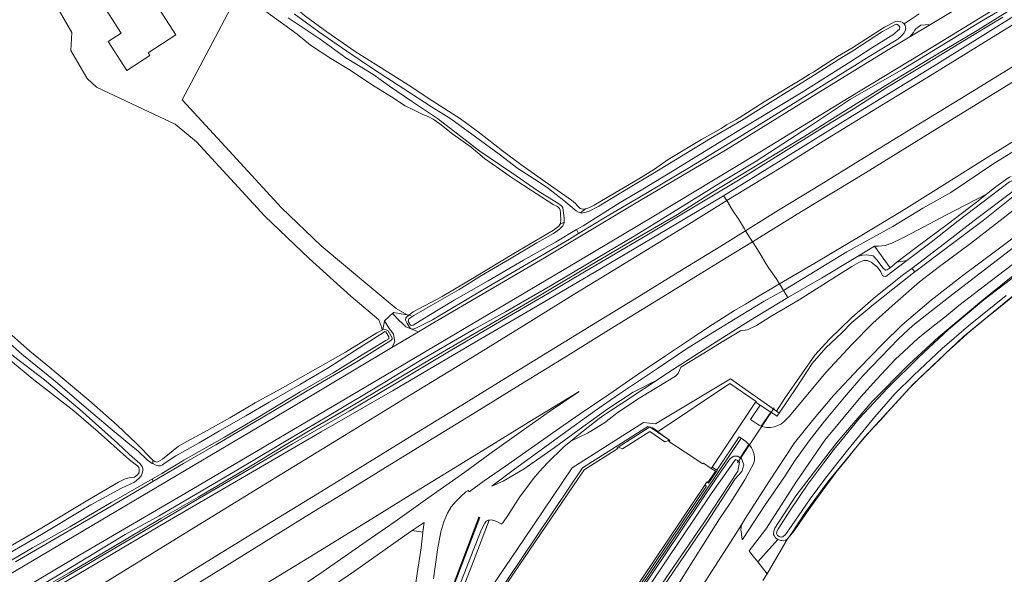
# Model space of a CAD drawing. Header units: metres. Extents: x 89888 to 94270, y 464165 to 468904.
# Tile 293 of 369: x 92368 to 92655, y 468259 to 468421. Entities that reach past the tile are written whole.
import ezdxf

# ---------------------------------------------------------------- set-up
doc = ezdxf.new("R2010")
doc.units = ezdxf.units.M
for name, color, linetype, lineweight in [('B_BEBOUWINGSGRENS_0', 251, 'CONTINUOUS', 13), ('B_LUIFEL_1', 251, 'CONTINUOUS', 13), ('G_GRENS_ALGEMEEN_0', 251, 'CONTINUOUS', 13), ('Q_GELUIDSSCHERM_LIJN_0', 251, 'CONTINUOUS', 13), ('T_CULTUURGRENS_0', 251, 'CONTINUOUS', 13), ('T_HEK_0', 251, 'CONTINUOUS', 13), ('T_HEK_LIJN_0', 251, 'CONTINUOUS', 13), ('T_WALBESCHERMING_0', 251, 'CONTINUOUS', 13), ('V_WEGGRENS_0', 251, 'CONTINUOUS', 13), ('W_DUIKER_0', 251, 'CONTINUOUS', 13), ('W_WATERGRENS_0', 251, 'CONTINUOUS', 13)]:
    doc.layers.add(name, color=color, linetype=linetype, lineweight=lineweight)

msp = doc.modelspace()

# ---------------------------------------------------------------- linework, layer by layer
at = {"layer": 'B_BEBOUWINGSGRENS_0'}
msp.add_line((92567.54, 468285.27), (92538.1, 468241.43), dxfattribs=at)
for points in [[(92390.07, 468452.62), (92379.12, 468445.38), (92397.27, 468417.17), (92393.48, 468414.74), (92398.93, 468406.24), (92405.66, 468410.57)], [(92405.66, 468410.57), (92405.12, 468411.42), (92413.19, 468416.6), (92390.07, 468452.62)], [(92542.28, 468296.36), (92543.52, 468295.83), (92551.51, 468300.88), (92555.93, 468297.91), (92557.21, 468298.36)], [(92557.21, 468298.36), (92557.32, 468298.24), (92557.1, 468298.03), (92561.87, 468294.87), (92566.97, 468291.46), (92567.15, 468291.7), (92569.46, 468290.15)], [(92503.98, 468239.22), (92500.65, 468241.46), (92502.37, 468245.08), (92502.09, 468245.26), (92532.33, 468289.73), (92542.17, 468295.93), (92542, 468296.18), (92542.28, 468296.36)], [(92569.46, 468290.15), (92570.65, 468289.36), (92568.42, 468286.04)], [(92568.42, 468286.04), (92568.16, 468286.2), (92567.54, 468285.27)]]:
    msp.add_lwpolyline(points, dxfattribs=at)
at = {"layer": 'B_LUIFEL_1'}
for p, q in [((92551.47, 468302.21), (92542.28, 468296.36)), ((92557.21, 468298.36), (92551.58, 468302.19))]:
    msp.add_line(p, q, dxfattribs=at)
msp.add_lwpolyline([(92551.58, 468302.19), (92551.51, 468302.24), (92551.47, 468302.21)], dxfattribs=at)
at = {"layer": 'G_GRENS_ALGEMEEN_0'}
for p, q in [((92473.38, 468330.46), (92473.65, 468330.59)), ((92551.58, 468302.19), (92551.47, 468302.21))]:
    msp.add_line(p, q, dxfattribs=at)
for points in [[(92551.47, 468302.21), (92550.91, 468302.35), (92531.87, 468290.27), (92501.21, 468244.65), (92499.93, 468241.26), (92501.47, 468240.19)], [(92553.99, 468300.88), (92552.28, 468302.02), (92551.58, 468302.19)]]:
    msp.add_lwpolyline(points, dxfattribs=at)
at = {"layer": 'Q_GELUIDSSCHERM_LIJN_0'}
msp.add_lwpolyline([(92489.64, 468218.85), (92487.63, 468238.54), (92501.74, 468275.79)], dxfattribs=at)
at = {"layer": 'T_CULTUURGRENS_0'}
for p, q in [((92532.72, 468365.83), (92531.26, 468364.7)), ((92526.48, 468361.98), (92525.35, 468361.39)), ((92530.15, 468359.82), (92530.69, 468358.65)), ((92612.15, 468351.98), (92617.11, 468354.95)), ((92617.11, 468354.95), (92621.6, 468348.65)), ((92621.6, 468348.65), (92623.56, 468350.36)), ((92626.47, 468350.75), (92623.56, 468350.36)), ((92628.82, 468347.52), (92627.94, 468348.51)), ((92590.5, 468342.09), (92591.77, 468339.96)), ((92586.81, 468306.56), (92583.73, 468308.55)), ((92588.44, 468306.79), (92589.22, 468306.22)), ((92577.87, 468293.25), (92580.43, 468297.07)), ((92406.51, 468292.5), (92406.46, 468291.52)), ((92406.37, 468287.1), (92406.51, 468286.3))]:
    msp.add_line(p, q, dxfattribs=at)
for points in [[(92371.34, 468482.64), (92374.98, 468479.76), (92381.39, 468474.56), (92386.66, 468469.96), (92394.93, 468462.95), (92402.03, 468457.02), (92411.14, 468450.21), (92420.27, 468444.01), (92428.73, 468437.87), (92436.21, 468432.69), (92444.38, 468427.22), (92447.33, 468425.16), (92450.8, 468422.33), (92457.26, 468417.48), (92465.56, 468411.79), (92474.96, 468405.85), (92481.05, 468402.08), (92487.92, 468397.44)], [(92503.32, 468380.52), (92499.42, 468383.84), (92494.08, 468387.65), (92490.22, 468390.71), (92488.27, 468392.04), (92486.87, 468392.78), (92485.25, 468393.44), (92482.54, 468394.75), (92480.15, 468395.96), (92476.1, 468398.58), (92471.09, 468401.62), (92463.62, 468406.58), (92458.43, 468409.72), (92452.48, 468413.67), (92448.62, 468416.82), (92442.59, 468421.26), (92438.42, 468424.24), (92436.56, 468425.7), (92435.22, 468426.84), (92433.69, 468427.76), (92432, 468429.04), (92431.77, 468429.38)], [(92774.44, 468426.82), (92765.37, 468420.59), (92749.55, 468409.23), (92739.07, 468401.43), (92728.63, 468393.76), (92726.35, 468392.63), (92721.77, 468390.32), (92719.93, 468389.09), (92716.62, 468386.53), (92705.15, 468377.35), (92697.74, 468371.57), (92687.8, 468363.57), (92681.74, 468359.44), (92675.01, 468354.01), (92666.64, 468347.83), (92657.15, 468340.18), (92642.9, 468328.52), (92628.35, 468314.74), (92614.14, 468299.27), (92612.01, 468296.62)], [(92532.72, 468365.83), (92533.7, 468366.12), (92535.31, 468366.97), (92544.96, 468372.68), (92548.32, 468374.63), (92552.85, 468377.48), (92556.86, 468380.29), (92566.6, 468386.1), (92572.29, 468389.32), (92573.91, 468390.34), (92575.35, 468391.19), (92576.65, 468391.86), (92577.63, 468392.46), (92584.87, 468397.14), (92595.91, 468403.75), (92597.97, 468405.07), (92598.65, 468405.5), (92599.23, 468405.79), (92600.8, 468406.81), (92606.28, 468410.3), (92610.46, 468412.8), (92620, 468418.86), (92623.25, 468420.55), (92623.89, 468420.63), (92624.52, 468420.53), (92625.24, 468420.29), (92625.73, 468419.87)], [(92487.92, 468397.44), (92496.23, 468392.15), (92501.78, 468388.03), (92508.5, 468382.82), (92513.88, 468378.84), (92522.52, 468372.7), (92528.62, 468368.36), (92529.84, 468367.44), (92530.61, 468366.54), (92531.22, 468365.95), (92531.79, 468365.76), (92532.72, 468365.83)], [(92525.35, 468361.39), (92525.51, 468362.36), (92525.47, 468364.66), (92525.4, 468365.5), (92525.15, 468365.95), (92524.54, 468366.58), (92523.32, 468367.14), (92516.66, 468371.43), (92512.52, 468374.1), (92510.44, 468375.52), (92507.75, 468377.45), (92503.32, 468380.52)], [(92649.72, 468370.13), (92652.11, 468371.99), (92655.68, 468374.63), (92656.45, 468375.11), (92656.92, 468375.32)], [(92649.72, 468370.13), (92637.87, 468364.01), (92630.04, 468359.8), (92625.35, 468357.41), (92622.14, 468355.88), (92620.17, 468355.22), (92618.27, 468354.97), (92617.11, 468354.95)], [(92623.56, 468350.36), (92629.28, 468354.55), (92638.3, 468361.28), (92646.8, 468367.86), (92649.72, 468370.13)], [(92481.22, 468334.84), (92482.48, 468335.81), (92490.94, 468340.26), (92500.22, 468345.8), (92511.8, 468352.84), (92523.37, 468359.62), (92524.99, 468360.86), (92525.35, 468361.39)], [(92336.52, 468352.86), (92345.02, 468345.7), (92348.32, 468342.93), (92357.75, 468335.33), (92360.23, 468333.41), (92363.05, 468331.09), (92367.87, 468326.78), (92370.65, 468324.37)], [(92612.15, 468351.98), (92613.6, 468352.4), (92614.81, 468352.44), (92616.73, 468352.13), (92617.9, 468350.89), (92619.49, 468348.65), (92620.29, 468348.01), (92620.76, 468348.05), (92621.6, 468348.65)], [(92591.77, 468339.96), (92601.58, 468345.66), (92612.15, 468351.98)], [(92363.77, 468266.79), (92374.13, 468272.84), (92387.54, 468280.85), (92396.46, 468286.14), (92398.43, 468287.07), (92399.99, 468287.47), (92401.18, 468287.62), (92402.04, 468288.22), (92402.49, 468288.92), (92402.52, 468289.94), (92402.44, 468290.38), (92402.09, 468290.74), (92399.7, 468292.61), (92390.55, 468300.83), (92383.48, 468306.91), (92371.3, 468316.35), (92364.96, 468321.58), (92363.35, 468322.81), (92361.62, 468324.27), (92358.62, 468326.85), (92347.11, 468336.32), (92340.01, 468343.34), (92333.01, 468348.58)], [(92553.76, 468315.96), (92556.82, 468317.98), (92569.78, 468326.36), (92580.43, 468333.06), (92591.77, 468339.96)], [(92406.51, 468292.5), (92407.08, 468292.18), (92407.7, 468291.95), (92407.92, 468292.03), (92409.31, 468292.79), (92413.99, 468296.58), (92416.42, 468298.03), (92421.43, 468300.71), (92428.92, 468304.92), (92436.31, 468309.22), (92443.62, 468313.21), (92454.01, 468319.13), (92462.71, 468324.02), (92471.86, 468329.7), (92473.38, 468330.46)], [(92370.65, 468324.37), (92375.25, 468320.55), (92387.84, 468310.05), (92396.08, 468302.78), (92401.71, 468297.39), (92406.51, 468292.5)], [(92612.01, 468296.62), (92609.9, 468293.99), (92603.49, 468286.22), (92596.97, 468277.39), (92592.43, 468270.55), (92591.7, 468269.59)], [(92527.49, 468220.11), (92527.71, 468222.36), (92538.13, 468238.44), (92555.96, 468264.99), (92570.84, 468287.22), (92574.99, 468293), (92576.07, 468293.66), (92577.23, 468293.67), (92577.87, 468293.25)], [(92577.87, 468293.25), (92578.23, 468293.01), (92578.91, 468291.2), (92578.38, 468289.25), (92576.41, 468287.06), (92568.23, 468274.46), (92545.49, 468241.03), (92530.1, 468219.31), (92528.35, 468219.46), (92527.49, 468220.11)], [(92591.7, 468269.59), (92591.08, 468269.21), (92590.45, 468269), (92590.05, 468269.06), (92589.79, 468269.1), (92588.91, 468269.39)]]:
    msp.add_lwpolyline(points, dxfattribs=at)
at = {"layer": 'T_HEK_0'}
for p, q in [((92569.71, 468290.53), (92582.4, 468309.49)), ((92569.46, 468290.15), (92569.71, 468290.53))]:
    msp.add_line(p, q, dxfattribs=at)
for points in [[(92582.4, 468309.49), (92582.5, 468309.63), (92574.85, 468314.93), (92553.99, 468300.88)], [(92553.99, 468300.88), (92553.86, 468300.79), (92557.21, 468298.36)]]:
    msp.add_lwpolyline(points, dxfattribs=at)
at = {"layer": 'T_HEK_LIJN_0'}
for p, q in [((92476.77, 468335.67), (92474.11, 468333.16)), ((92480.7, 468334.98), (92476.77, 468335.67)), ((92474.11, 468333.16), (92473.65, 468330.59)), ((92480.7, 468334.98), (92481.22, 468334.84)), ((92481.22, 468334.84), (92481.87, 468334.67)), ((92585.72, 468259.41), (92591.7, 468269.59))]:
    msp.add_line(p, q, dxfattribs=at)
for points in [[(92419.2, 468385.44), (92413.04, 468390.57), (92402.04, 468395.74), (92390.08, 468401.38), (92387.31, 468403.92), (92382.56, 468412.12), (92382.85, 468417.3), (92369.95, 468439.84), (92367.99, 468443.1), (92368.31, 468447.02), (92369.61, 468450.8), (92387.89, 468463.7)], [(92431.77, 468429.38), (92415.06, 468397.67), (92428.73, 468382.84), (92444.05, 468366.16), (92455.66, 468355.12), (92477.49, 468336.83), (92480.7, 468334.98)], [(92612.01, 468296.62), (92614.81, 468299.9), (92616.97, 468302.23), (92618.99, 468304.43), (92621.07, 468306.72), (92627.31, 468313.53), (92629.4, 468315.65), (92631.7, 468317.86), (92636.11, 468322), (92638.31, 468324.11), (92640.88, 468326.53), (92644.23, 468329.46), (92649.92, 468334.22), (92652.17, 468336.03), (92658.55, 468341.13), (92666.35, 468347.08), (92682.64, 468359.39), (92700.55, 468373.25), (92719.99, 468387.44), (92726, 468391.07), (92734.6, 468397.14), (92738.25, 468399.82), (92755.21, 468412.34), (92772.93, 468424.72)], [(92473.38, 468330.46), (92473.36, 468331.13), (92472.49, 468333.48), (92464.23, 468340.42), (92452.09, 468351.41), (92439.2, 468363.73), (92419.2, 468385.44)], [(92591.7, 468269.59), (92593.61, 468271.87), (92597.89, 468278.19), (92601.53, 468283.09), (92605.12, 468288.01), (92606.29, 468289.55), (92608.98, 468292.79), (92612.01, 468296.62)]]:
    msp.add_lwpolyline(points, dxfattribs=at)
at = {"layer": 'T_WALBESCHERMING_0'}
msp.add_line((92575.03, 468316.3), (92586.56, 468308.22), dxfattribs=at)
for points in [[(92514.9, 468269.66), (92528.85, 468290.33), (92549.63, 468303.49), (92553.14, 468303.16), (92575.03, 468316.3)], [(92497.99, 468237.57), (92497.77, 468240.72), (92501.63, 468250), (92514.9, 468269.66)]]:
    msp.add_lwpolyline(points, dxfattribs=at)
at = {"layer": 'V_WEGGRENS_0'}
for p, q in [((92630.08, 468422.73), (92625.73, 468419.87)), ((92627.4, 468416.06), (92633.37, 468419.66)), ((92573.96, 468368.27), (92572.99, 468369.66)), ((92579.41, 468359.5), (92581.46, 468356.24)), ((92589.33, 468343.99), (92590.5, 468342.09)), ((92476.26, 468325.46), (92483.99, 468330.01)), ((92480.34, 468331.42), (92483.99, 468330.01)), ((92447.44, 468308.16), (92476.26, 468325.46)), ((92583.73, 468308.55), (92582.4, 468309.49)), ((92586.81, 468306.56), (92584.04, 468302.44)), ((92569.71, 468290.53), (92571.04, 468289.65)), ((92482.17, 468271.97), (92485.26, 468271.53)), ((92583.03, 468262.84), (92588.91, 468269.39)), ((92585.72, 468259.41), (92583.03, 468262.84)), ((92584.46, 468257.44), (92585.72, 468259.41))]:
    msp.add_line(p, q, dxfattribs=at)
for points in [[(92573.96, 468368.27), (92589.8, 468377.97), (92602.13, 468385.62), (92617.93, 468395.33), (92633.94, 468405.11), (92653.71, 468417.29), (92670.8, 468427.82), (92686.87, 468437.69), (92699.72, 468445.59), (92710.88, 468452.47), (92730.31, 468464.45), (92746.59, 468474.56), (92760.1, 468482.86), (92781.76, 468496.11), (92798.3, 468506.23), (92806.6, 468511.34), (92815.11, 468516.57)], [(92814.53, 468517.47), (92798.54, 468508.2), (92783.28, 468498.86), (92765.93, 468488.24), (92749.67, 468478.26), (92733.92, 468468.51), (92716.82, 468458.1), (92697.41, 468446.33), (92683.02, 468437.54), (92662.44, 468425), (92647.9, 468415.92), (92632.41, 468406.35), (92610.64, 468392.99)], [(92633.37, 468419.66), (92657.26, 468434.04), (92678.12, 468447.08), (92699.34, 468460.03), (92717.58, 468471.32), (92736.09, 468482.61), (92757.19, 468495.58), (92764.44, 468500), (92779.29, 468509.07), (92791.21, 468516.4)], [(92820.76, 468507.8), (92810.09, 468501.13), (92796.72, 468492.98), (92779.85, 468482.63), (92762.95, 468472.3), (92746.27, 468462.08), (92731.12, 468452.75), (92715.8, 468443.34), (92701.23, 468434.37), (92686.42, 468425.27), (92671.13, 468415.89), (92656.04, 468406.55), (92641.93, 468397.85), (92628.25, 468389.5), (92614.18, 468380.86), (92599.67, 468371.95), (92589.06, 468365.44), (92579.41, 468359.5)], [(92581.46, 468356.24), (92595.74, 468365.1), (92614.42, 468376.41), (92635.4, 468389.32), (92659.87, 468404.41), (92681.36, 468417.62), (92702.25, 468430.43), (92727.87, 468446.1), (92745.79, 468457.09), (92761.81, 468467.05), (92777.38, 468476.63), (92796.88, 468488.62), (92810.67, 468497.14), (92822.7, 468504.63)], [(92775.68, 468500), (92760.72, 468490.82), (92740.39, 468478.3), (92716.87, 468463.9), (92693.15, 468449.46), (92668.51, 468434.38), (92634.08, 468413.13), (92609.66, 468398.35), (92581.88, 468381.38), (92552.71, 468363.74), (92530.79, 468350.67), (92478.38, 468319.7)], [(92830.88, 468492.03), (92815.8, 468482.74), (92802.9, 468474.84), (92786.33, 468464.67), (92772.16, 468455.9), (92754.37, 468445.05), (92735.77, 468433.6), (92713.91, 468420.14), (92693.29, 468407.48), (92671.03, 468393.84), (92650.47, 468381.11), (92634.24, 468370.97), (92624.9, 468365.08), (92613.84, 468358.44), (92599.66, 468350.06), (92589.33, 468343.99)], [(92590.5, 468342.09), (92599.77, 468347.68), (92608.98, 468353.36), (92622.38, 468360.7), (92631.14, 468366.04), (92639.35, 468370.67), (92651.91, 468379.15), (92663.27, 468386.15), (92678.24, 468395.75), (92692.57, 468404.92), (92706.93, 468413.77), (92722.32, 468423.18), (92736.4, 468431.86), (92751.65, 468441.41), (92765.07, 468449.62), (92779.72, 468458.71), (92791.07, 468465.45), (92803.38, 468473.08), (92814.55, 468480.25), (92825.15, 468486.83), (92831.6, 468490.79)], [(92363.93, 468250.18), (92378.63, 468258.74), (92387.02, 468263.95), (92398.42, 468270.82), (92408.32, 468276.34), (92422.22, 468284.48), (92432.22, 468290.32), (92446.84, 468299.1), (92458.45, 468305.83), (92474.15, 468315.25), (92485.01, 468321.91), (92500.25, 468330.81), (92509.43, 468335.78), (92523.2, 468343.83), (92533.37, 468349.8), (92546.92, 468357.94), (92557.37, 468364.34), (92573.03, 468374.03), (92582.5, 468379.75), (92598.12, 468389.92), (92610.07, 468397.88), (92625.52, 468406.72), (92648.77, 468420.91), (92661.97, 468428.75)], [(92578.57, 468269.37), (92580.44, 468272.21), (92584.98, 468279.22), (92590.81, 468287.67), (92593.75, 468292.27), (92598.04, 468298.18), (92602.47, 468303.96), (92608.32, 468310.94), (92613.71, 468317.15), (92618.79, 468322.54), (92624.09, 468327.91), (92628.28, 468331.81), (92638.66, 468340.05), (92654.2, 468351.97), (92662.4, 468358.28), (92678.09, 468370.47), (92719.11, 468401.76), (92730.57, 468410.16), (92733.95, 468412.69), (92737.34, 468415.21), (92740.75, 468417.71), (92744.17, 468420.19), (92747.6, 468422.66)], [(92753.3, 468422.37), (92749.92, 468419.97), (92746.55, 468417.55), (92743.19, 468415.11), (92739.85, 468412.66), (92736.52, 468410.19), (92733.2, 468407.7), (92720.9, 468398.44), (92680.03, 468367.2), (92664.45, 468355.05), (92661.81, 468353.05), (92650.86, 468344.7), (92641.7, 468337.66), (92637.55, 468334.22), (92634.69, 468332.03), (92629.74, 468328.01), (92623.07, 468321.88), (92617.66, 468316.08), (92613.13, 468311.04), (92602.61, 468298.34), (92594.28, 468286.29), (92585.36, 468272.36), (92580.55, 468266.04)], [(92625.73, 468419.87), (92625.99, 468419.37), (92626.2, 468418.55), (92626.15, 468418.14), (92625.72, 468417.2), (92625.07, 468416.44), (92623.87, 468415.38), (92615.52, 468410.3), (92611.3, 468407.71), (92592.67, 468396.14), (92579.82, 468388.11), (92563.08, 468377.93), (92550.33, 468370.34), (92539.03, 468363.73), (92530.69, 468358.65)], [(92627.4, 468416.06), (92628.44, 468417.32), (92628.78, 468417.9), (92629.14, 468418.38), (92630.62, 468419.49), (92631.92, 468419.56), (92633.37, 468419.66)], [(92483.99, 468330.01), (92487.68, 468332.18), (92520.81, 468351.58), (92548.52, 468368.19), (92573.57, 468383.03), (92597.59, 468397.91), (92620.06, 468411.64), (92627.4, 468416.06)], [(92724.52, 468408.63), (92676.58, 468372.44), (92661.46, 468360.36), (92653.15, 468354.14), (92642.42, 468346.11), (92633.6, 468339.22), (92625.17, 468331.98), (92619.51, 468326.5), (92612.64, 468319.42), (92605.12, 468311.38), (92598.96, 468304.14), (92593.76, 468297.57), (92586.22, 468286.23), (92579.47, 468275.66), (92578.24, 468273.71)], [(92610.64, 468392.99), (92589.1, 468379.55), (92572.99, 468369.66)], [(92658.76, 468374.36), (92659.69, 468373.07), (92659.85, 468372.39), (92659.79, 468371.71), (92659.6, 468371.22), (92659, 468370.64), (92648.83, 468362.47), (92638.25, 468354.58), (92628.82, 468347.52)], [(92572.99, 468369.66), (92559.15, 468361.4), (92537.4, 468348.57), (92520.38, 468338.54), (92501.05, 468327.3), (92476.4, 468312.81), (92455.65, 468300.82), (92434.39, 468288.49), (92410.2, 468274.35), (92387.06, 468260.63), (92362.93, 468246.4), (92339.81, 468232.89), (92333.62, 468229.19)], [(92337.53, 468222.82), (92356.78, 468234.8), (92377.11, 468247.34), (92395.43, 468258.55), (92417.23, 468271.98), (92437.65, 468284.52), (92462.45, 468299.75), (92481.4, 468311.42), (92499.73, 468322.56), (92514.8, 468331.88), (92529.16, 468340.78), (92543.04, 468349.29), (92562.88, 468361.42), (92573.96, 468368.27)], [(92579.41, 468359.5), (92579.13, 468360.03), (92577.45, 468362.78), (92575.65, 468365.5), (92573.96, 468368.27)], [(92592.21, 468305.25), (92602.95, 468318.21), (92610.48, 468326.29), (92616.63, 468332.5), (92623.06, 468338.33), (92630.19, 468344.55), (92636.06, 468349.02), (92645.05, 468355.76), (92652.36, 468361.37), (92661.03, 468368.16)], [(92579.41, 468359.5), (92572.2, 468355.01), (92560.3, 468347.73), (92547, 468339.54), (92535.12, 468332.23), (92522.27, 468324.34), (92509.44, 468316.47), (92496.67, 468308.62), (92483.48, 468300.49), (92468.43, 468291.28), (92454.53, 468282.72), (92439.07, 468273.24), (92425.65, 468265), (92408.83, 468254.65), (92392.46, 468244.56), (92375.75, 468234.26), (92359.55, 468224.29), (92342.93, 468214.01)], [(92530.69, 468358.65), (92528.04, 468357.03), (92513.29, 468348.39), (92502.8, 468342.21), (92488.09, 468333.51), (92483.26, 468331.06), (92482.5, 468330.81), (92482.01, 468330.82), (92481.62, 468331.09), (92480.68, 468332.4), (92480.21, 468333.38), (92480.32, 468334.04), (92480.63, 468334.39), (92481.22, 468334.84)], [(92345.13, 468210.67), (92353.26, 468215.8), (92364.09, 468222.44), (92375.24, 468229.29), (92387.15, 468236.59), (92398.46, 468243.58), (92413.59, 468252.83), (92427.59, 468261.54), (92440.96, 468269.78), (92453.01, 468277.25), (92463.39, 468283.62), (92475.67, 468291.18), (92486.74, 468297.98), (92499.77, 468305.93), (92513.74, 468314.59), (92527.61, 468323.12), (92541.03, 468331.4), (92554.06, 468339.41), (92566.22, 468346.89), (92573.75, 468351.54), (92581.46, 468356.24)], [(92589.33, 468343.99), (92588.38, 468345.56), (92586.28, 468348.6), (92585.39, 468349.96), (92583.7, 468352.77), (92582, 468355.55), (92581.46, 468356.24)], [(92588.91, 468269.39), (92588.22, 468269.89), (92587.79, 468270.52), (92587.65, 468270.88), (92587.62, 468270.97), (92587.73, 468271.8), (92587.97, 468272.68), (92594.11, 468282.1), (92600.5, 468290.54), (92606.15, 468297.76), (92616.37, 468309.66), (92627.21, 468320.55), (92635.75, 468328.4), (92648.95, 468339.53), (92659.35, 468347.85)], [(92628.82, 468347.52), (92628.04, 468346.94), (92616.82, 468337.95), (92610.45, 468332.7), (92607.54, 468329.74), (92602.89, 468325.33), (92598.89, 468320.77), (92594.35, 468313.75), (92589.22, 468306.22)], [(92589.33, 468343.99), (92587.42, 468342.86), (92583.42, 468340.47), (92579.43, 468338.08), (92576.24, 468336.21), (92572.72, 468334.01), (92568.78, 468331.44), (92564.23, 468328.43), (92556.08, 468322.97), (92547.86, 468317.45), (92539.57, 468311.74), (92531.21, 468306.1), (92525.17, 468301.86), (92516.95, 468296.12), (92509.36, 468290.82), (92503.22, 468286.49), (92498.76, 468283.31), (92498.49, 468283.66), (92497.87, 468283.26), (92496.42, 468282.02), (92495.01, 468280.61), (92493.53, 468278.9), (92492.44, 468277.08), (92491.43, 468274.51), (92490.5, 468271.63), (92489.6, 468266.35), (92488.39, 468257.88)], [(92505.38, 468284.91), (92512.05, 468289.88), (92518.71, 468294.8), (92525.89, 468300.02), (92535.4, 468306.82), (92542.66, 468311.9), (92553.75, 468319.32), (92562.2, 468325.06), (92569.95, 468329.82), (92578.15, 468334.87), (92584.9, 468338.97), (92590.5, 468342.09)], [(92476.77, 468335.67), (92476.63, 468335.12), (92478.04, 468333.6), (92479.6, 468332.12), (92480.34, 468331.42)], [(92476.26, 468325.46), (92477.11, 468327.06), (92476.69, 468329.27), (92475.33, 468331.18), (92474.11, 468333.16)], [(92473.65, 468330.59), (92474.23, 468330.62), (92474.58, 468330.61), (92475.15, 468330.24), (92476.34, 468328.22), (92476.29, 468327.83), (92475.97, 468327.43), (92465.87, 468321.16), (92452.06, 468313.02), (92440.94, 468306.41), (92424.84, 468297), (92415.48, 468291.59), (92406.51, 468286.3)], [(92478.38, 468319.7), (92416.21, 468282.96), (92386.07, 468265.42), (92354.43, 468246.67), (92284.92, 468205.72), (92283.29, 468206.72), (92275.34, 468202.37), (92271.47, 468200.4), (92262.52, 468196.25), (92254.93, 468193.22), (92244.83, 468189.36), (92234.94, 468186.2), (92231.44, 468185.3), (92217.69, 468182.23), (92199.68, 468178.76), (92193.75, 468177.54), (92186.56, 468175.73), (92180.71, 468173.66)], [(92553.76, 468315.96), (92546.65, 468312.41), (92539.24, 468307.55), (92531.93, 468302.26), (92523.59, 468296.17), (92514.84, 468290.04), (92508.77, 468286.4), (92505.38, 468284.91)], [(92528.42, 468298.06), (92530.79, 468300.05), (92536.71, 468304.66), (92538.12, 468305.66), (92538.93, 468306.23), (92545.12, 468310.26), (92545.78, 468310.7), (92553.76, 468315.96)], [(92445.32, 468252.62), (92456.21, 468260.03), (92468.73, 468268.77), (92477.2, 468274.66), (92486.7, 468281.44), (92497.52, 468289.08), (92504.87, 468294.34), (92513.93, 468300.88), (92522.29, 468306.69), (92530.86, 468312.54), (92515.98, 468303.48), (92504.02, 468296.11), (92492.98, 468289.36), (92481.67, 468282.42), (92469.13, 468274.63), (92452.18, 468264.23), (92437.03, 468254.95)], [(92178.39, 468178.36), (92180.44, 468178.65), (92186.04, 468180.51), (92200.37, 468183.3), (92215.44, 468185.95), (92229.74, 468188.86), (92240.09, 468191.71), (92255.34, 468197.74), (92265.67, 468202.47), (92277.47, 468208.26), (92287.9, 468214.11), (92310.2, 468227.22), (92351.76, 468251.58), (92447.44, 468308.16)], [(92584.04, 468302.44), (92583.96, 468302.47), (92583.45, 468302.72), (92582.96, 468303.01), (92580.93, 468304.41), (92583.73, 468308.55)], [(92589.22, 468306.22), (92588.95, 468305.82), (92588.67, 468305.36), (92586.81, 468306.56)], [(92584.04, 468302.44), (92584.49, 468302.28), (92585.04, 468302.15), (92585.6, 468302.07), (92586.73, 468302.07), (92587.84, 468302.25), (92588.91, 468302.63), (92589.9, 468303.17), (92590.78, 468303.88), (92591.54, 468304.59), (92592.21, 468305.25)], [(92538.01, 468240.22), (92538.49, 468239.9), (92557.58, 468268.29), (92578.16, 468298.93)], [(92578.16, 468298.93), (92577.55, 468299.34), (92571.04, 468289.65)], [(92578.16, 468298.93), (92578.85, 468298.49), (92579.5, 468297.99), (92580.1, 468297.44), (92580.43, 468297.07)], [(92580.43, 468297.07), (92580.65, 468296.83), (92581.15, 468296.18), (92581.57, 468295.34), (92581.86, 468294.46), (92582.02, 468293.54), (92582.03, 468292.6), (92581.91, 468291.68), (92579.24, 468286.83)], [(92571.04, 468289.65), (92571.17, 468289.56), (92568.67, 468285.84), (92568.42, 468286.04)], [(92406.51, 468286.3), (92404.22, 468284.94), (92393.15, 468278.47), (92377.59, 468269.35), (92366.42, 468262.88)], [(92579.24, 468286.83), (92576.92, 468283.08), (92576.82, 468282.92), (92574.99, 468279.96), (92571.87, 468275.39), (92563.23, 468261.69), (92560.92, 468258.06), (92558.72, 468254.6), (92553.71, 468246.93), (92538.78, 468224.38), (92533.26, 468217.3)], [(92567.54, 468285.27), (92568.06, 468284.92), (92557.08, 468268.61), (92538.6, 468241.11), (92538.1, 468241.43)], [(92489.1, 468222.81), (92487.49, 468238.58), (92501.65, 468275.95)], [(92501.65, 468275.95), (92501.9, 468275.85), (92487.75, 468238.54), (92489.35, 468222.92)], [(92511.76, 468207.45), (92511.29, 468208.72), (92509.59, 468210.98), (92505.78, 468215.06), (92500.22, 468219.8), (92496.23, 468223.38), (92494.37, 468225.29), (92492.66, 468227.09), (92491.43, 468228.57), (92490.97, 468229.61), (92490.15, 468231.86), (92489.64, 468234.11), (92489.27, 468236.61), (92489.46, 468238.5), (92490.75, 468241.86), (92494.31, 468251.68), (92500.16, 468266.7), (92502.43, 468272.32), (92503.34, 468274.2), (92503.81, 468274.71), (92504.37, 468275), (92504.68, 468275.05)], [(92482.17, 468271.97), (92478.98, 468269.79), (92474.33, 468266.43), (92465.39, 468260.18), (92455.48, 468253.4), (92446.44, 468247.38), (92437.13, 468241), (92427.68, 468234.68), (92417.63, 468228.12), (92407.49, 468221.62), (92396.56, 468214.57), (92385.96, 468207.87), (92378.06, 468202.94), (92371.57, 468198.88), (92368.05, 468196.51), (92366.2, 468194.93), (92364.22, 468193.02), (92361.71, 468190.04), (92359.78, 468187.08)], [(92485.26, 468271.53), (92485.65, 468274.31), (92482.17, 468271.97)], [(92560.23, 468245.61), (92560.64, 468246.28), (92575.91, 468270.02), (92578.24, 468273.71)], [(92578.24, 468273.71), (92578.07, 468272.26), (92578.5, 468269.49), (92578.57, 468269.37)], [(92478.25, 468241.7), (92479.94, 468244.12), (92481.01, 468246.33), (92481.8, 468248.52), (92482.24, 468250.37), (92482.55, 468252.07), (92482.92, 468254.66), (92483.6, 468259.44), (92484.77, 468266.91), (92485.26, 468271.53)], [(92580.55, 468266.04), (92580.63, 468265.91), (92582.09, 468264.05), (92583.03, 468262.84)]]:
    msp.add_lwpolyline(points, dxfattribs=at)
at = {"layer": 'W_DUIKER_0'}
msp.add_line((92587.84, 468307.85), (92577.14, 468291.8), dxfattribs=at)
at = {"layer": 'W_WATERGRENS_0'}
for p, q in [((92626.47, 468350.75), (92624.83, 468349.5)), ((92586.56, 468308.22), (92588.44, 468306.79))]:
    msp.add_line(p, q, dxfattribs=at)
for points in [[(92446, 468421.61), (92455.35, 468415.41), (92462.86, 468409.96), (92470.65, 468405.17), (92475.56, 468401.64), (92481.99, 468397.32), (92489.6, 468392.22), (92495.5, 468387.7), (92501.91, 468382.72), (92511.26, 468376.39), (92518.86, 468371.11), (92524.92, 468367.35), (92525.79, 468366.71), (92526.18, 468366.26), (92526.5, 468363.07), (92526.48, 468361.98)], [(92447.23, 468297.28), (92463.76, 468306.85), (92477.47, 468315.03), (92492.61, 468324.02), (92506.5, 468332.23), (92521.64, 468341.09), (92532.48, 468347.51), (92549.23, 468357.35), (92562.85, 468365.48), (92577.37, 468374.26), (92588.94, 468381.42), (92602.65, 468389.95), (92610.87, 468394.92), (92620.65, 468401.25), (92629.73, 468406.68), (92646.19, 468416.71), (92654.54, 468421.79)], [(92531.26, 468364.7), (92530.89, 468364.8), (92530.02, 468365.3), (92526.42, 468368.35), (92521.99, 468371.81), (92518.93, 468373.85), (92513.01, 468377.67), (92507.55, 468381.83), (92500.65, 468386.91), (92493.49, 468392.13), (92487.83, 468395.67), (92479.78, 468400.91), (92470.91, 468406.62), (92463.09, 468411.9), (92454.96, 468417.5), (92447.76, 468422.81)], [(92656.53, 468423.84), (92646.53, 468417.65), (92634.6, 468410.47), (92623.05, 468403.51), (92610.21, 468395.57), (92596.71, 468387.08), (92581.38, 468377.7), (92569.78, 468370.76), (92559.6, 468364.23), (92545.53, 468356.02), (92534.38, 468349.5), (92517.09, 468339.2), (92505.18, 468332.35)], [(92581.47, 468391.19), (92595.65, 468399.72), (92610.15, 468408.91), (92616.3, 468412.86), (92622.45, 468416.63), (92624.38, 468418.27), (92624.44, 468418.85), (92624.31, 468419.17), (92624, 468419.5), (92623.6, 468419.73), (92623.23, 468419.65), (92619.39, 468417.6), (92610.46, 468411.82), (92607.56, 468410.07), (92598.53, 468404.33), (92589.01, 468398.34), (92578.27, 468391.67), (92569.25, 468386.37), (92552.33, 468376.1), (92545.74, 468372.24), (92536.64, 468366.7), (92533.6, 468365.05), (92532.53, 468364.76), (92531.6, 468364.61), (92531.26, 468364.7)], [(92530.15, 468359.82), (92532.02, 468360.91), (92542.87, 468367.7), (92549.01, 468371.32), (92559.07, 468377.48), (92572.53, 468385.67), (92581.47, 468391.19)], [(92646.2, 468362.48), (92658.35, 468371.65), (92658.63, 468372.1), (92658.5, 468372.51), (92658.28, 468373.01), (92657.44, 468373.84), (92657.17, 468374.03), (92656.49, 468373.77), (92650.87, 468369.45), (92641.53, 468362.35), (92633.62, 468356.17), (92626.47, 468350.75)], [(92526.48, 468361.98), (92526.47, 468361.52), (92526.1, 468360.91), (92525.15, 468359.96), (92523.44, 468358.63), (92518.56, 468355.91), (92510.54, 468351.14), (92502.43, 468346.38), (92495.89, 468342.33), (92489.08, 468338.41), (92482.68, 468334.76), (92481.2, 468333.77), (92481.06, 468333.51), (92481, 468333.03)], [(92627.94, 468348.51), (92637.46, 468355.73), (92646.2, 468362.48)], [(92514.65, 468350.92), (92523.96, 468356.19), (92530.15, 468359.82)], [(92334.23, 468350.04), (92334.54, 468349.69), (92334.78, 468349.41), (92338.77, 468345.96), (92347.48, 468338.38), (92355.55, 468331.74), (92365.83, 468322.89), (92374.91, 468315.97)], [(92368.32, 468323.5), (92363.85, 468327.31), (92356.69, 468333.22), (92346.92, 468341.04), (92338.94, 468347.55), (92335.38, 468350.28), (92334.94, 468350.64), (92334.83, 468350.76)], [(92481, 468333.03), (92481.69, 468331.95), (92481.99, 468331.81), (92482.44, 468331.93), (92487.05, 468334.74), (92494.45, 468339.22), (92504.39, 468344.87), (92514.65, 468350.92)], [(92624.83, 468349.5), (92620.42, 468346.1), (92619.68, 468346.21), (92619.39, 468346.42), (92618.91, 468347.47), (92617.94, 468348.81), (92616.13, 468350.32), (92615.04, 468350.79), (92613.93, 468350.75), (92612.55, 468350.17), (92610.45, 468349.06), (92605.94, 468346.18), (92595.11, 468339.36), (92587.14, 468334.62), (92582.65, 468331.87), (92579.97, 468330.59), (92577.98, 468330.26), (92572.66, 468327.03), (92566.05, 468322.99), (92560.58, 468319.72), (92559.79, 468317.86), (92559.01, 468317.08), (92548.12, 468310.43), (92541.88, 468306.23), (92538.26, 468303.39), (92533.33, 468300.46), (92528.42, 468298.06)], [(92588.44, 468306.79), (92590.71, 468310.31), (92595.92, 468317.71), (92599.67, 468323.19), (92603.88, 468327.74), (92610.48, 468334.13), (92617.5, 468340.28), (92625.65, 468346.77), (92627.94, 468348.51)], [(92659.21, 468347.15), (92649, 468339.28), (92638.65, 468330.65), (92629.88, 468322.48), (92620.83, 468313.56), (92612.74, 468304.84), (92607.11, 468297.95), (92605.64, 468296.18), (92602.26, 468291.74), (92597.61, 468285.52), (92592.39, 468277.8), (92588.91, 468272.35), (92588.58, 468271.65), (92588.52, 468271.12), (92588.82, 468270.54), (92589.26, 468270.27), (92589.83, 468270.03), (92590.32, 468270.15), (92591.08, 468270.84), (92592.73, 468273.15), (92598.35, 468281.3), (92602.82, 468287.26), (92609.25, 468295.56), (92617.22, 468305.14), (92623.02, 468311.85), (92628.54, 468317.3), (92636.85, 468325.1), (92644.46, 468331.69), (92655.5, 468340.59)], [(92505.18, 468332.35), (92489.86, 468323.41), (92478.88, 468316.86), (92463.96, 468308.04), (92453.39, 468301.92), (92444.43, 468296.55), (92433.72, 468290.03), (92419.74, 468281.77), (92408.82, 468275.56), (92394.12, 468266.79), (92382.07, 468259.68), (92369, 468252.15), (92357.88, 468245.51)], [(92449.53, 468312.52), (92459.07, 468318), (92467.59, 468323.25), (92474.04, 468327.17), (92474.44, 468327.42), (92475.38, 468327.98), (92475.4, 468328.55), (92474.46, 468329.94), (92474.15, 468330.04), (92473.83, 468329.83), (92466.93, 468325.39), (92457.82, 468319.62), (92449.62, 468314.72), (92440.4, 468309.45), (92433.59, 468305.5), (92425.93, 468301.07), (92420.02, 468297.63), (92413.22, 468293.76), (92410.12, 468291.79)], [(92406.46, 468291.52), (92406.27, 468291.61), (92404.88, 468292.62), (92402.2, 468295.2), (92399.16, 468297.57), (92394.04, 468301.92), (92386.49, 468308.33), (92378, 468315.59), (92368.32, 468323.5)], [(92374.91, 468315.97), (92385.19, 468307.3), (92396.2, 468297.54), (92399.7, 468294.15), (92402.69, 468291.56), (92403.38, 468290.71), (92403.59, 468290.17), (92403.57, 468289.47), (92403.38, 468288.76), (92403.05, 468287.93), (92402.42, 468287.19), (92401.15, 468286.16), (92397.36, 468284.39), (92388.41, 468279.47), (92374.02, 468270.86), (92356.78, 468260.95), (92344.21, 468254.08), (92331.17, 468246.24), (92322.08, 468240.92), (92309.13, 468233.12), (92301.17, 468228.45)], [(92406.37, 468287.1), (92409.12, 468288.68), (92415.58, 468292.55), (92427.4, 468299.27), (92437.12, 468305.02), (92449.53, 468312.52)], [(92508.13, 468273.86), (92508.61, 468274.21), (92510.25, 468276.67), (92513.03, 468280.98), (92513.6, 468281.86), (92517.58, 468287.2), (92519.27, 468289.12), (92521.63, 468291.8), (92526.44, 468296.39), (92528.42, 468298.06)], [(92356.43, 468243.91), (92369.25, 468251.57), (92387.79, 468262.34), (92405.8, 468272.98), (92418.93, 468280.73), (92434.06, 468289.49), (92447.23, 468297.28)], [(92577.67, 468291.93), (92577.11, 468292.4), (92576.55, 468292.77), (92569.44, 468282.75), (92538.43, 468236.49), (92528.38, 468221.36), (92528.96, 468220.68), (92529.42, 468220.4), (92530.22, 468220.12), (92544.91, 468241.63), (92567.48, 468274.55), (92577.19, 468289.29), (92577.67, 468291.93)], [(92410.12, 468291.79), (92409.36, 468291.15), (92408.73, 468290.9), (92408.11, 468290.87), (92407.15, 468291.15), (92406.46, 468291.52)], [(92302.66, 468226.42), (92309.51, 468230.68), (92319.1, 468236.3), (92331.06, 468243.32), (92340.19, 468248.47), (92352.37, 468255.53), (92359.95, 468260.26), (92371.37, 468266.94), (92382.25, 468273.06), (92394.3, 468280.22), (92401.33, 468284.21), (92406.37, 468287.1)], [(92504.68, 468275.05), (92499.78, 468262.24), (92494.2, 468248.08), (92490.67, 468238.82), (92490.1, 468237.2), (92490.17, 468236.31), (92490.68, 468233.34), (92491.13, 468231.91), (92492.49, 468229.4), (92493.31, 468228.28), (92497.85, 468223.93), (92508.21, 468214.18), (92512.48, 468209.44), (92513.12, 468208.32), (92513.19, 468207.98)], [(92504.68, 468275.05), (92505.32, 468275.16), (92506.84, 468274.62), (92507.79, 468274.16), (92508.1, 468273.94), (92508.13, 468273.86)]]:
    msp.add_lwpolyline(points, dxfattribs=at)

doc.saveas('drawing.dxf')
